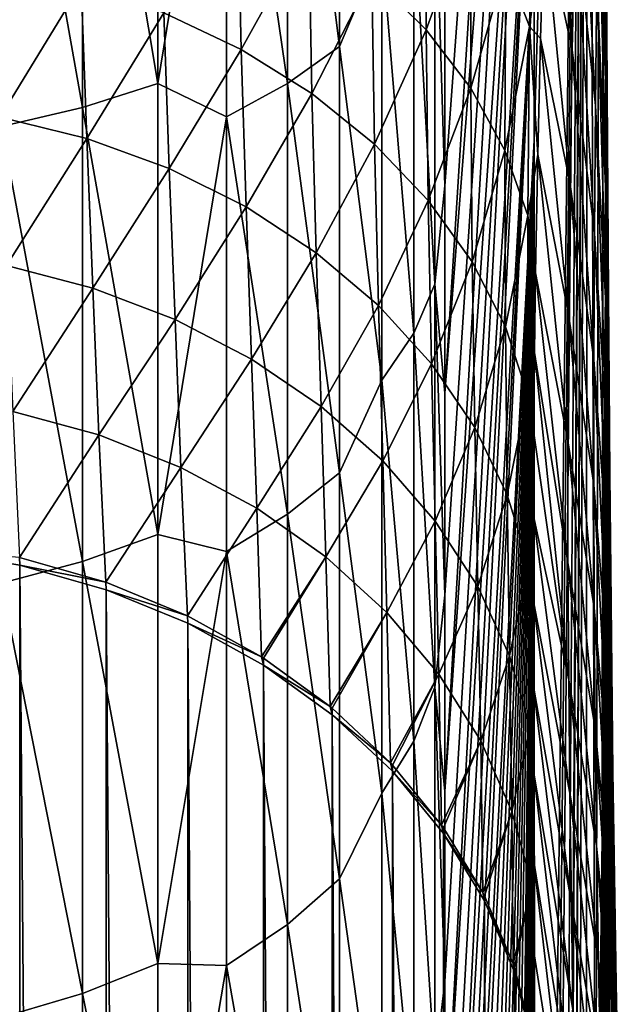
# Model space of a CAD drawing. Header units: metres. Extents: x -22 to 72, y -237 to 23.
# Tile 347 of 363: x 69.84 to 71.54, y -12.88 to -10.09. Entities that reach past the tile are written whole.
import ezdxf

# ---------------------------------------------------------------- set-up
doc = ezdxf.new("R2010")
doc.units = ezdxf.units.M
doc.layers.add('solid_509588_MEDIA_SW0001', color=7, linetype='CONTINUOUS')

msp = doc.modelspace()

# ---------------------------------------------------------------- linework, layer by layer
at = {"layer": 'solid_509588_MEDIA_SW0001'}
for points in [[(71.470947, -13.986648, 96.07), (71.449417, -5.21058, 80.851509), (71.5, 0, 84.5)], [(71.489563, -12.404846, 97.177589), (71.470947, -13.986648, 96.07), (71.5, 0, 84.5)], [(71.490837, -12.255258, 97.282333), (71.489563, -12.404846, 97.177589), (71.5, 0, 84.5)], [(71.498848, -10.822992, 98.285217), (71.490837, -12.255258, 97.282333), (71.5, 0, 84.5)], [(71.498817, -9.24112, 99.392853), (71.498848, -10.822992, 98.285217), (71.5, 0, 84.5)], [(71.299095, -18.534039, 88.869286), (71.297287, -10.430269, 77.196648), (71.449417, -5.21058, 80.851509)], [(71.297287, -9.869333, 76.454773), (71.449417, -5.21058, 80.851509), (71.297287, -10.430269, 77.196648)], [(71.314995, -18.364952, 89.520226), (71.299095, -18.534039, 88.869286), (71.449417, -5.21058, 80.851509)], [(71.330673, -18.173166, 90.164383), (71.314995, -18.364952, 89.520226), (71.449417, -5.21058, 80.851509)], [(71.360985, -17.723473, 91.427315), (71.330673, -18.173166, 90.164383), (71.449417, -5.21058, 80.851509)], [(71.38131, -17.367517, 92.316071), (71.360985, -17.723473, 91.427315), (71.449417, -5.21058, 80.851509)], [(71.384193, -17.315123, 92.448608), (71.38131, -17.367517, 92.316071), (71.449417, -5.21058, 80.851509)], [(71.400406, -17.008902, 93.229935), (71.384193, -17.315123, 92.448608), (71.449417, -5.21058, 80.851509)], [(71.402847, -16.962561, 93.355812), (71.400406, -17.008902, 93.229935), (71.449417, -5.21058, 80.851509)], [(71.417549, -16.690189, 94.176956), (71.402847, -16.962561, 93.355812), (71.449417, -5.21058, 80.851509)], [(71.443008, -15.568357, 94.962471), (71.417549, -16.690189, 94.176956), (71.449417, -5.21058, 80.851509)], [(71.470947, -13.986648, 96.07), (71.443008, -15.568357, 94.962471), (71.449417, -5.21058, 80.851509)], [(71.297287, -7.133056, 73.952538), (71.043945, -10.559343, 68.589706), (71.043945, -9.957054, 68.206001)], [(71.297287, -7.133056, 73.952538), (71.043945, -11.146864, 68.995659), (71.043945, -10.559343, 68.589706)], [(71.297287, -7.133056, 73.952538), (71.297287, -7.883942, 74.50135), (71.043945, -11.146864, 68.995659)], [(71.297287, -7.883942, 74.50135), (71.043945, -11.718795, 69.423294), (71.043945, -11.146864, 68.995659)], [(71.297287, -7.883942, 74.50135), (71.043945, -12.274336, 69.872017), (71.043945, -11.718795, 69.423294)], [(71.297287, -7.883942, 74.50135), (71.297287, -8.592765, 75.103516), (71.043945, -12.274336, 69.872017)], [(71.297287, -8.592765, 75.103516), (71.043945, -12.812711, 70.341194), (71.043945, -12.274336, 69.872017)], [(71.297287, -8.592765, 75.103516), (71.043945, -13.333165, 70.830177), (71.043945, -12.812711, 70.341194)], [(71.297287, -8.592765, 75.103516), (71.297287, -9.25574, 75.755814), (71.043945, -13.333165, 70.830177)], [(71.502609, -10.193543, 100.488777), (71.495651, -8.889763, 101.39373), (71.497261, -9.156145, 101.61026)], [(71.502609, -10.193543, 100.488777), (71.501183, -9.990195, 100.248039), (71.495651, -8.889763, 101.39373)], [(70.745163, -8.905878, 66.530602), (70.745163, -10.16511, 67.211723), (70.597763, -8.997693, 66.345345)], [(70.865181, -9.880877, 67.305321), (70.745163, -10.16511, 67.211723), (70.745163, -8.905878, 66.530602)], [(70.230705, -8.937619, 65.927071), (70.230705, -10.269513, 66.629021), (70.016975, -8.997066, 65.803535)], [(70.425346, -9.080475, 66.178314), (70.230705, -10.269513, 66.629021), (70.230705, -8.937619, 65.927071)], [(70.016975, -8.997066, 65.803535), (70.016975, -10.337818, 66.510155), (69.78759, -9.04429, 65.705399)], [(70.230705, -10.269513, 66.629021), (70.016975, -10.337818, 66.510155), (70.016975, -8.997066, 65.803535)], [(70.597763, -8.997693, 66.345345), (70.597763, -10.269907, 67.033485), (70.425346, -9.080475, 66.178314)], [(70.745163, -10.16511, 67.211723), (70.597763, -10.269907, 67.033485), (70.597763, -8.997693, 66.345345)], [(70.016975, -10.337818, 66.510155), (69.78759, -10.392079, 66.415733), (69.78759, -9.04429, 65.705399)], [(70.425346, -9.080475, 66.178314), (70.425346, -10.364393, 66.872787), (70.230705, -10.269513, 66.629021)], [(70.597763, -10.269907, 67.033485), (70.425346, -10.364393, 66.872787), (70.425346, -9.080475, 66.178314)], [(71.504234, -10.407101, 100.74498), (71.497261, -9.156145, 101.61026), (71.498695, -9.432005, 101.845314)], [(71.504234, -10.407101, 100.74498), (71.502609, -10.193543, 100.488777), (71.497261, -9.156145, 101.61026)], [(71.346588, -9.190866, 105.986984), (71.336342, -9.470366, 106.226463), (71.404999, -10.174452, 105.66256)], [(71.346588, -9.190866, 105.986984), (71.404999, -10.174452, 105.66256), (71.413254, -9.785216, 105.308395)], [(71.297287, -9.25574, 75.755814), (71.043945, -13.834972, 71.33828), (71.043945, -13.333165, 70.830177)], [(71.297287, -9.25574, 75.755814), (71.043945, -14.31743, 71.864792), (71.043945, -13.834972, 71.33828)], [(71.297287, -9.25574, 75.755814), (71.297287, -9.869333, 76.454773), (71.043945, -14.31743, 71.864792)], [(71.501335, -10.317632, 102.672523), (71.480606, -9.254954, 103.389526), (71.477654, -9.610441, 103.680367)], [(71.501335, -10.317632, 102.672523), (71.50071, -10.013058, 102.375999), (71.480606, -9.254954, 103.389526)], [(71.49894, -9.423722, 99.596199), (71.498848, -10.822992, 98.285217), (71.498817, -9.24112, 99.392853)], [(71.470871, -10.331795, 104.328545), (71.422615, -9.389438, 104.971481), (71.413254, -9.785216, 105.308395)], [(71.470871, -10.331795, 104.328545), (71.474251, -9.970107, 103.994087), (71.422615, -9.389438, 104.971481)], [(71.505966, -10.631904, 101.01812), (71.498695, -9.432005, 101.845314), (71.499847, -9.717673, 102.100304)], [(71.505966, -10.631904, 101.01812), (71.504234, -10.407101, 100.74498), (71.498695, -9.432005, 101.845314)], [(71.49897, -10.949614, 98.527756), (71.498848, -10.822992, 98.285217), (71.49894, -9.423722, 99.596199)], [(71.49897, -10.949614, 98.527756), (71.49894, -9.423722, 99.596199), (71.499313, -9.607535, 99.804428)], [(71.336342, -9.470366, 106.226463), (71.324928, -9.808641, 106.53463), (71.404999, -10.174452, 105.66256)], [(71.284073, -10.108637, 107.091522), (71.294807, -9.545907, 106.593666), (71.217033, -9.934608, 107.268784)], [(71.284073, -10.108637, 107.091522), (71.324928, -9.808641, 106.53463), (71.294807, -9.545907, 106.593666)], [(70.991272, -10.117829, 108.100105), (70.990593, -9.610638, 107.596619), (70.837349, -9.965274, 108.2388)], [(71.118668, -9.767687, 107.438087), (70.990593, -9.610638, 107.596619), (70.991272, -10.117829, 108.100105)], [(71.501869, -10.630427, 102.989372), (71.477654, -9.610441, 103.680367), (71.474251, -9.970107, 103.994087)], [(71.501869, -10.630427, 102.989372), (71.501335, -10.317632, 102.672523), (71.477654, -9.610441, 103.680367)], [(71.499336, -11.076826, 98.775627), (71.49897, -10.949614, 98.527756), (71.499313, -9.607535, 99.804428)], [(71.499336, -11.076826, 98.775627), (71.499313, -9.607535, 99.804428), (71.500061, -9.79553, 100.020752)], [(70.955872, -9.762708, 67.510963), (71.015793, -9.639766, 67.724907), (71.015793, -10.838552, 68.473312)], [(71.015793, -9.639766, 67.724907), (71.043945, -9.957054, 68.206001), (71.043945, -10.559343, 68.589706)], [(71.015793, -10.838552, 68.473312), (71.015793, -9.639766, 67.724907), (71.043945, -10.559343, 68.589706)], [(70.467216, -10.17371, 108.986908), (70.456879, -9.70944, 108.4701), (70.2481, -10.069775, 109.072861)], [(70.658226, -9.828389, 108.362808), (70.456879, -9.70944, 108.4701), (70.467216, -10.17371, 108.986908)], [(71.507767, -10.868503, 101.309067), (71.499847, -9.717673, 102.100304), (71.50071, -10.013058, 102.375999)], [(71.507767, -10.868503, 101.309067), (71.505966, -10.631904, 101.01812), (71.499847, -9.717673, 102.100304)], [(70.955872, -9.762708, 67.510963), (70.955872, -10.976784, 68.268913), (70.865181, -9.880877, 67.305321)], [(70.955872, -9.762708, 67.510963), (71.015793, -10.838552, 68.473312), (70.955872, -10.976784, 68.268913)], [(71.117462, -10.283531, 107.949043), (71.118668, -9.767687, 107.438087), (70.991272, -10.117829, 108.100105)], [(71.217033, -9.934608, 107.268784), (71.118668, -9.767687, 107.438087), (71.117462, -10.283531, 107.949043)], [(71.468002, -10.693214, 104.681145), (71.413254, -9.785216, 105.308395), (71.404999, -10.174452, 105.66256)], [(71.468002, -10.693214, 104.681145), (71.470871, -10.331795, 104.328545), (71.413254, -9.785216, 105.308395)], [(71.284073, -10.108637, 107.091522), (71.315071, -10.142861, 106.861137), (71.324928, -9.808641, 106.53463)], [(71.324928, -9.808641, 106.53463), (71.315071, -10.142861, 106.861137), (71.398514, -10.554683, 106.030899)], [(71.324928, -9.808641, 106.53463), (71.398514, -10.554683, 106.030899), (71.404999, -10.174452, 105.66256)], [(71.500084, -11.208134, 99.031647), (71.499336, -11.076826, 98.775627), (71.500061, -9.79553, 100.020752)], [(71.500084, -11.208134, 99.031647), (71.500061, -9.79553, 100.020752), (71.501183, -9.990195, 100.248039)], [(70.667206, -10.298387, 108.883652), (70.658226, -9.828389, 108.362808), (70.467216, -10.17371, 108.986908)], [(70.837349, -9.965274, 108.2388), (70.658226, -9.828389, 108.362808), (70.667206, -10.298387, 108.883652)], [(71.297287, -9.869333, 76.454773), (71.297287, -10.430269, 77.196648), (71.043945, -15.221625, 72.97007)], [(71.297287, -9.869333, 76.454773), (71.043945, -14.779863, 72.408974), (71.043945, -14.31743, 71.864792)], [(71.297287, -9.869333, 76.454773), (71.043945, -15.221625, 72.97007), (71.043945, -14.779863, 72.408974)], [(70.865181, -9.880877, 67.305321), (70.865181, -11.109649, 68.072449), (70.745163, -10.16511, 67.211723)], [(70.955872, -10.976784, 68.268913), (70.865181, -11.109649, 68.072449), (70.865181, -9.880877, 67.305321)], [(70.013489, -9.9883, 109.140083), (69.76725, -9.930636, 109.187469), (69.783821, -10.364876, 109.726692)], [(71.213814, -10.459636, 107.788094), (71.217033, -9.934608, 107.268784), (71.117462, -10.283531, 107.949043)], [(71.284073, -10.108637, 107.091522), (71.217033, -9.934608, 107.268784), (71.213814, -10.459636, 107.788094)], [(70.844749, -10.441741, 108.764786), (70.837349, -9.965274, 108.2388), (70.667206, -10.298387, 108.883652)], [(70.991272, -10.117829, 108.100105), (70.837349, -9.965274, 108.2388), (70.844749, -10.441741, 108.764786)], [(71.502525, -10.950077, 103.325455), (71.474251, -9.970107, 103.994087), (71.470871, -10.331795, 104.328545)], [(71.502525, -10.950077, 103.325455), (71.501869, -10.630427, 102.989372), (71.474251, -9.970107, 103.994087)], [(70.029411, -10.425601, 109.67981), (70.013489, -9.9883, 109.140083), (69.783821, -10.364876, 109.726692)], [(70.2481, -10.069775, 109.072861), (70.013489, -9.9883, 109.140083), (70.029411, -10.425601, 109.67981)], [(71.501213, -11.346561, 99.298325), (71.500084, -11.208134, 99.031647), (71.501183, -9.990195, 100.248039)], [(71.501213, -11.346561, 99.298325), (71.501183, -9.990195, 100.248039), (71.502609, -10.193543, 100.488777)], [(71.509651, -11.116985, 101.618088), (71.50071, -10.013058, 102.375999), (71.501335, -10.317632, 102.672523)], [(71.509651, -11.116985, 101.618088), (71.507767, -10.868503, 101.309067), (71.50071, -10.013058, 102.375999)], [(70.26313, -10.510893, 109.614197), (70.2481, -10.069775, 109.072861), (70.029411, -10.425601, 109.67981)], [(70.467216, -10.17371, 108.986908), (70.2481, -10.069775, 109.072861), (70.26313, -10.510893, 109.614197)], [(70.996918, -10.601401, 108.632301), (70.991272, -10.117829, 108.100105), (70.844749, -10.441741, 108.764786)], [(71.117462, -10.283531, 107.949043), (70.991272, -10.117829, 108.100105), (70.996918, -10.601401, 108.632301)], [(71.278748, -10.643229, 107.619926), (71.284073, -10.108637, 107.091522), (71.213814, -10.459636, 107.788094)], [(71.278748, -10.643229, 107.619926), (71.307106, -10.471153, 107.204552), (71.284073, -10.108637, 107.091522)], [(71.284073, -10.108637, 107.091522), (71.307106, -10.471153, 107.204552), (71.315071, -10.142861, 106.861137)], [(71.315071, -10.142861, 106.861137), (71.307106, -10.471153, 107.204552), (71.394249, -10.924006, 106.410645)], [(71.315071, -10.142861, 106.861137), (71.394249, -10.924006, 106.410645), (71.398514, -10.554683, 106.030899)], [(70.481094, -10.619343, 109.530945), (70.467216, -10.17371, 108.986908), (70.26313, -10.510893, 109.614197)], [(70.667206, -10.298387, 108.883652), (70.467216, -10.17371, 108.986908), (70.481094, -10.619343, 109.530945)], [(70.745163, -10.16511, 67.211723), (70.745163, -11.372542, 67.980942), (70.597763, -10.269907, 67.033485)], [(70.865181, -11.109649, 68.072449), (70.745163, -11.372542, 67.980942), (70.745163, -10.16511, 67.211723)], [(71.466125, -11.052155, 105.049126), (71.404999, -10.174452, 105.66256), (71.398514, -10.554683, 106.030899)], [(71.466125, -11.052155, 105.049126), (71.468002, -10.693214, 104.681145), (71.404999, -10.174452, 105.66256)], [(71.502632, -11.494643, 99.577766), (71.501213, -11.346561, 99.298325), (71.502609, -10.193543, 100.488777)], [(71.502632, -11.494643, 99.577766), (71.502609, -10.193543, 100.488777), (71.504234, -10.407101, 100.74498)], [(70.230705, -10.269513, 66.629021), (70.230705, -11.546615, 67.426323), (70.016975, -10.337818, 66.510155)], [(70.425346, -10.364393, 66.872787), (70.230705, -11.546615, 67.426323), (70.230705, -10.269513, 66.629021)], [(70.597763, -10.269907, 67.033485), (70.597763, -11.489787, 67.810638), (70.425346, -10.364393, 66.872787)], [(70.745163, -11.372542, 67.980942), (70.597763, -11.489787, 67.810638), (70.597763, -10.269907, 67.033485)], [(71.121193, -10.774724, 108.488365), (71.117462, -10.283531, 107.949043), (70.996918, -10.601401, 108.632301)], [(71.213814, -10.459636, 107.788094), (71.117462, -10.283531, 107.949043), (71.121193, -10.774724, 108.488365)], [(70.679695, -10.749154, 109.431419), (70.667206, -10.298387, 108.883652), (70.481094, -10.619343, 109.530945)], [(70.844749, -10.441741, 108.764786), (70.667206, -10.298387, 108.883652), (70.679695, -10.749154, 109.431419)], [(70.016975, -10.337818, 66.510155), (70.016975, -11.623414, 67.312759), (69.78759, -10.392079, 66.415733)], [(70.230705, -11.546615, 67.426323), (70.016975, -11.623414, 67.312759), (70.016975, -10.337818, 66.510155)], [(71.503555, -11.274936, 103.679184), (71.470871, -10.331795, 104.328545), (71.468002, -10.693214, 104.681145)], [(71.503555, -11.274936, 103.679184), (71.502525, -10.950077, 103.325455), (71.470871, -10.331795, 104.328545)], [(71.511696, -11.377028, 101.944939), (71.501335, -10.317632, 102.672523), (71.501869, -10.630427, 102.989372)], [(71.511696, -11.377028, 101.944939), (71.509651, -11.116985, 101.618088), (71.501335, -10.317632, 102.672523)], [(70.029411, -10.425601, 109.67981), (69.783821, -10.364876, 109.726692), (69.801941, -10.785383, 110.290703)], [(70.425346, -10.364393, 66.872787), (70.425346, -11.595496, 67.657089), (70.230705, -11.546615, 67.426323)], [(70.597763, -11.489787, 67.810638), (70.425346, -11.595496, 67.657089), (70.425346, -10.364393, 66.872787)], [(70.016975, -11.623414, 67.312759), (69.78759, -11.684423, 67.222549), (69.78759, -10.392079, 66.415733)], [(70.046875, -10.849157, 110.244453), (70.029411, -10.425601, 109.67981), (69.801941, -10.785383, 110.290703)], [(70.26313, -10.510893, 109.614197), (70.029411, -10.425601, 109.67981), (70.046875, -10.849157, 110.244453)], [(71.504257, -11.654394, 99.871658), (71.502632, -11.494643, 99.577766), (71.504234, -10.407101, 100.74498)], [(71.504257, -11.654394, 99.871658), (71.504234, -10.407101, 100.74498), (71.505966, -10.631904, 101.01812)], [(70.855659, -10.898179, 109.317268), (70.844749, -10.441741, 108.764786), (70.679695, -10.749154, 109.431419)], [(70.996918, -10.601401, 108.632301), (70.844749, -10.441741, 108.764786), (70.855659, -10.898179, 109.317268)], [(71.046165, -16.362558, 74.657402), (71.043945, -15.642099, 73.547287), (71.297287, -10.430269, 77.196648)], [(71.043945, -15.221625, 72.97007), (71.297287, -10.430269, 77.196648), (71.043945, -15.642099, 73.547287)], [(71.052795, -17.006731, 75.820709), (71.046165, -16.362558, 74.657402), (71.297287, -10.430269, 77.196648)], [(71.063751, -17.569479, 77.03054), (71.052795, -17.006731, 75.820709), (71.297287, -10.430269, 77.196648)], [(71.078857, -18.046291, 78.279831), (71.063751, -17.569479, 77.03054), (71.297287, -10.430269, 77.196648)], [(71.097801, -18.434099, 79.561203), (71.078857, -18.046291, 78.279831), (71.297287, -10.430269, 77.196648)], [(71.120209, -18.73053, 80.867493), (71.097801, -18.434099, 79.561203), (71.297287, -10.430269, 77.196648)], [(71.145638, -18.93401, 82.192284), (71.120209, -18.73053, 80.867493), (71.297287, -10.430269, 77.196648)], [(71.173584, -19.043623, 83.529327), (71.145638, -18.93401, 82.192284), (71.297287, -10.430269, 77.196648)], [(71.203506, -19.058477, 84.872307), (71.173584, -19.043623, 83.529327), (71.297287, -10.430269, 77.196648)], [(71.219032, -19.030231, 85.5439), (71.203506, -19.058477, 84.872307), (71.297287, -10.430269, 77.196648)], [(71.234833, -18.978193, 86.21492), (71.219032, -19.030231, 85.5439), (71.297287, -10.430269, 77.196648)], [(71.250816, -18.902473, 86.88369), (71.234833, -18.978193, 86.21492), (71.297287, -10.430269, 77.196648)], [(71.266922, -18.803085, 87.550018), (71.250816, -18.902473, 86.88369), (71.297287, -10.430269, 77.196648)], [(71.283035, -18.680244, 88.211967), (71.266922, -18.803085, 87.550018), (71.297287, -10.430269, 77.196648)], [(71.299095, -18.534039, 88.869286), (71.283035, -18.680244, 88.211967), (71.297287, -10.430269, 77.196648)], [(71.215523, -10.958841, 108.335381), (71.213814, -10.459636, 107.788094), (71.121193, -10.774724, 108.488365)], [(71.278748, -10.643229, 107.619926), (71.213814, -10.459636, 107.788094), (71.215523, -10.958841, 108.335381)], [(71.278748, -10.643229, 107.619926), (71.300957, -10.806444, 107.579872), (71.307106, -10.471153, 107.204552)], [(71.307106, -10.471153, 107.204552), (71.300957, -10.806444, 107.579872), (71.392334, -11.281261, 106.799355)], [(71.307106, -10.471153, 107.204552), (71.392334, -11.281261, 106.799355), (71.394249, -10.924006, 106.410645)], [(70.279678, -10.938021, 110.180351), (70.26313, -10.510893, 109.614197), (70.046875, -10.849157, 110.244453)], [(70.481094, -10.619343, 109.530945), (70.26313, -10.510893, 109.614197), (70.279678, -10.938021, 110.180351)], [(71.015793, -10.838552, 68.473312), (71.043945, -10.559343, 68.589706), (71.043945, -11.146864, 68.995659)], [(71.465614, -11.406618, 105.429695), (71.398514, -10.554683, 106.030899), (71.394249, -10.924006, 106.410645)], [(71.465614, -11.406618, 105.429695), (71.466125, -11.052155, 105.049126), (71.398514, -10.554683, 106.030899)], [(70.496483, -11.050501, 110.099457), (70.481094, -10.619343, 109.530945), (70.279678, -10.938021, 110.180351)], [(70.679695, -10.749154, 109.431419), (70.481094, -10.619343, 109.530945), (70.496483, -11.050501, 110.099457)], [(71.006073, -11.063951, 109.190392), (70.996918, -10.601401, 108.632301), (70.855659, -10.898179, 109.317268)], [(71.121193, -10.774724, 108.488365), (70.996918, -10.601401, 108.632301), (71.006073, -11.063951, 109.190392)], [(71.278328, -11.150705, 108.175865), (71.278748, -10.643229, 107.619926), (71.215523, -10.958841, 108.335381)], [(71.278328, -11.150705, 108.175865), (71.300957, -10.806444, 107.579872), (71.278748, -10.643229, 107.619926)], [(71.514023, -11.647958, 102.288971), (71.501869, -10.630427, 102.989372), (71.502525, -10.950077, 103.325455)], [(71.514023, -11.647958, 102.288971), (71.511696, -11.377028, 101.944939), (71.501869, -10.630427, 102.989372)], [(71.505989, -11.827299, 100.181145), (71.504257, -11.654394, 99.871658), (71.505966, -10.631904, 101.01812)], [(71.505989, -11.827299, 100.181145), (71.505966, -10.631904, 101.01812), (71.507767, -10.868503, 101.309067)], [(71.505226, -11.603218, 104.048546), (71.468002, -10.693214, 104.681145), (71.466125, -11.052155, 105.049126)], [(71.505226, -11.603218, 104.048546), (71.503555, -11.274936, 103.679184), (71.468002, -10.693214, 104.681145)], [(70.69371, -11.184738, 110.003105), (70.679695, -10.749154, 109.431419), (70.496483, -11.050501, 110.099457)], [(70.855659, -10.898179, 109.317268), (70.679695, -10.749154, 109.431419), (70.69371, -11.184738, 110.003105)], [(70.046875, -10.849157, 110.244453), (69.801941, -10.785383, 110.290703), (69.819572, -11.198214, 110.876709)], [(71.128433, -11.243727, 109.052879), (71.121193, -10.774724, 108.488365), (71.006073, -11.063951, 109.190392)], [(71.215523, -10.958841, 108.335381), (71.121193, -10.774724, 108.488365), (71.128433, -11.243727, 109.052879)], [(71.278328, -11.150705, 108.175865), (71.297997, -11.031868, 107.846725), (71.300957, -10.806444, 107.579872)], [(71.300957, -10.806444, 107.579872), (71.297997, -11.031868, 107.846725), (71.392639, -11.626047, 107.194916)], [(71.300957, -10.806444, 107.579872), (71.392639, -11.626047, 107.194916), (71.392334, -11.281261, 106.799355)], [(70.955872, -10.976784, 68.268913), (71.015793, -10.838552, 68.473312), (71.015793, -11.979511, 69.307236)], [(71.015793, -10.838552, 68.473312), (71.043945, -11.146864, 68.995659), (71.043945, -11.718795, 69.423294)], [(71.015793, -11.979511, 69.307236), (71.015793, -10.838552, 68.473312), (71.043945, -11.718795, 69.423294)], [(71.49897, -10.949614, 98.527756), (71.490837, -12.255258, 97.282333), (71.498848, -10.822992, 98.285217)], [(70.063843, -11.264893, 110.831039), (70.046875, -10.849157, 110.244453), (69.819572, -11.198214, 110.876709)], [(70.279678, -10.938021, 110.180351), (70.046875, -10.849157, 110.244453), (70.063843, -11.264893, 110.831039)], [(71.50779, -12.014293, 100.506828), (71.505989, -11.827299, 100.181145), (71.507767, -10.868503, 101.309067)], [(71.50779, -12.014293, 100.506828), (71.507767, -10.868503, 101.309067), (71.509651, -11.116985, 101.618088)], [(70.868088, -11.33851, 109.892891), (70.855659, -10.898179, 109.317268), (70.69371, -11.184738, 110.003105)], [(71.006073, -11.063951, 109.190392), (70.855659, -10.898179, 109.317268), (70.868088, -11.33851, 109.892891)], [(71.46669, -11.754935, 105.820244), (71.394249, -10.924006, 106.410645), (71.392334, -11.281261, 106.799355)], [(71.46669, -11.754935, 105.820244), (71.465614, -11.406618, 105.429695), (71.394249, -10.924006, 106.410645)], [(70.295715, -11.356936, 110.768082), (70.279678, -10.938021, 110.180351), (70.063843, -11.264893, 110.831039)], [(70.496483, -11.050501, 110.099457), (70.279678, -10.938021, 110.180351), (70.295715, -11.356936, 110.768082)], [(71.49897, -10.949614, 98.527756), (71.489563, -12.404846, 97.177589), (71.490837, -12.255258, 97.282333)], [(71.490318, -12.475401, 97.459084), (71.489563, -12.404846, 97.177589), (71.49897, -10.949614, 98.527756)], [(71.490318, -12.475401, 97.459084), (71.49897, -10.949614, 98.527756), (71.499336, -11.076826, 98.775627)], [(71.516769, -11.928797, 102.649139), (71.502525, -10.950077, 103.325455), (71.503555, -11.274936, 103.679184)], [(71.516769, -11.928797, 102.649139), (71.514023, -11.647958, 102.288971), (71.502525, -10.950077, 103.325455)], [(70.955872, -10.976784, 68.268913), (70.955872, -12.132295, 69.113472), (70.865181, -11.109649, 68.072449)], [(70.955872, -10.976784, 68.268913), (71.015793, -11.979511, 69.307236), (70.955872, -12.132295, 69.113472)], [(71.220726, -11.43453, 108.907013), (71.215523, -10.958841, 108.335381), (71.128433, -11.243727, 109.052879)], [(71.278328, -11.150705, 108.175865), (71.215523, -10.958841, 108.335381), (71.220726, -11.43453, 108.907013)], [(71.278328, -11.150705, 108.175865), (71.295929, -11.260338, 108.129021), (71.297997, -11.031868, 107.846725)], [(71.297997, -11.031868, 107.846725), (71.295929, -11.260338, 108.129021), (71.394783, -11.958618, 107.595474)], [(71.297997, -11.031868, 107.846725), (71.394783, -11.958618, 107.595474), (71.392639, -11.626047, 107.194916)], [(70.511353, -11.472819, 110.688881), (70.496483, -11.050501, 110.099457), (70.295715, -11.356936, 110.768082)], [(70.69371, -11.184738, 110.003105), (70.496483, -11.050501, 110.099457), (70.511353, -11.472819, 110.688881)], [(71.016739, -11.509271, 109.770638), (71.006073, -11.063951, 109.190392), (70.868088, -11.33851, 109.892891)], [(71.128433, -11.243727, 109.052879), (71.006073, -11.063951, 109.190392), (71.016739, -11.509271, 109.770638)], [(71.507759, -11.933118, 104.431221), (71.466125, -11.052155, 105.049126), (71.465614, -11.406618, 105.429695)], [(71.507759, -11.933118, 104.431221), (71.505226, -11.603218, 104.048546), (71.466125, -11.052155, 105.049126)], [(71.491295, -12.54569, 97.745811), (71.490318, -12.475401, 97.459084), (71.499336, -11.076826, 98.775627)], [(71.491295, -12.54569, 97.745811), (71.499336, -11.076826, 98.775627), (71.500084, -11.208134, 99.031647)], [(70.865181, -11.109649, 68.072449), (70.865181, -12.279145, 68.927231), (70.745163, -11.372542, 67.980942)], [(70.955872, -12.132295, 69.113472), (70.865181, -12.279145, 68.927231), (70.865181, -11.109649, 68.072449)], [(71.509682, -12.215796, 100.848747), (71.50779, -12.014293, 100.506828), (71.509651, -11.116985, 101.618088)], [(71.509682, -12.215796, 100.848747), (71.509651, -11.116985, 101.618088), (71.511696, -11.377028, 101.944939)], [(71.281425, -11.633204, 108.755203), (71.278328, -11.150705, 108.175865), (71.220726, -11.43453, 108.907013)], [(71.281425, -11.633204, 108.755203), (71.295929, -11.260338, 108.129021), (71.278328, -11.150705, 108.175865)], [(70.063843, -11.264893, 110.831039), (69.819572, -11.198214, 110.876709), (69.839035, -11.611748, 111.480644)], [(70.707191, -11.610625, 110.594757), (70.69371, -11.184738, 110.003105), (70.511353, -11.472819, 110.688881)], [(70.868088, -11.33851, 109.892891), (70.69371, -11.184738, 110.003105), (70.707191, -11.610625, 110.594757)], [(71.492561, -12.619698, 98.040253), (71.491295, -12.54569, 97.745811), (71.500084, -11.208134, 99.031647)], [(71.492561, -12.619698, 98.040253), (71.500084, -11.208134, 99.031647), (71.501213, -11.346561, 99.298325)], [(71.137192, -11.694195, 109.638374), (71.128433, -11.243727, 109.052879), (71.016739, -11.509271, 109.770638)], [(71.220726, -11.43453, 108.907013), (71.128433, -11.243727, 109.052879), (71.137192, -11.694195, 109.638374)], [(71.281425, -11.633204, 108.755203), (71.294724, -11.493823, 108.429558), (71.295929, -11.260338, 108.129021)], [(71.295929, -11.260338, 108.129021), (71.294724, -11.493823, 108.429558), (71.394783, -11.958618, 107.595474)], [(69.839035, -11.611748, 111.480644), (70.083488, -11.681778, 111.434608), (70.063843, -11.264893, 110.831039)], [(70.295715, -11.356936, 110.768082), (70.063843, -11.264893, 110.831039), (70.083488, -11.681778, 111.434608)], [(71.469391, -12.09586, 106.218399), (71.392334, -11.281261, 106.799355), (71.392639, -11.626047, 107.194916)], [(71.469391, -12.09586, 106.218399), (71.46669, -11.754935, 105.820244), (71.392334, -11.281261, 106.799355)], [(71.520081, -12.218315, 103.024071), (71.503555, -11.274936, 103.679184), (71.505226, -11.603218, 104.048546)], [(71.520081, -12.218315, 103.024071), (71.516769, -11.928797, 102.649139), (71.503555, -11.274936, 103.679184)], [(70.879982, -11.768073, 110.487259), (70.868088, -11.33851, 109.892891), (70.707191, -11.610625, 110.594757)], [(71.016739, -11.509271, 109.770638), (70.868088, -11.33851, 109.892891), (70.879982, -11.768073, 110.487259)], [(71.49408, -12.70101, 98.344643), (71.492561, -12.619698, 98.040253), (71.501213, -11.346561, 99.298325)], [(71.49408, -12.70101, 98.344643), (71.501213, -11.346561, 99.298325), (71.502632, -11.494643, 99.577766)], [(70.083488, -11.681778, 111.434608), (70.315094, -11.777394, 111.371399), (70.295715, -11.356936, 110.768082)], [(70.511353, -11.472819, 110.688881), (70.295715, -11.356936, 110.768082), (70.315094, -11.777394, 111.371399)], [(70.745163, -11.372542, 67.980942), (70.745163, -12.522022, 68.834335), (70.597763, -11.489787, 67.810638)], [(70.865181, -12.279145, 68.927231), (70.745163, -12.522022, 68.834335), (70.745163, -11.372542, 67.980942)], [(71.511734, -12.431786, 101.206444), (71.509682, -12.215796, 100.848747), (71.511696, -11.377028, 101.944939)], [(71.511734, -12.431786, 101.206444), (71.511696, -11.377028, 101.944939), (71.514023, -11.647958, 102.288971)], [(71.511337, -12.2629, 104.82473), (71.465614, -11.406618, 105.429695), (71.46669, -11.754935, 105.820244)], [(71.511337, -12.2629, 104.82473), (71.507759, -11.933118, 104.431221), (71.465614, -11.406618, 105.429695)], [(71.22747, -11.890222, 109.498283), (71.220726, -11.43453, 108.907013), (71.137192, -11.694195, 109.638374)], [(71.281425, -11.633204, 108.755203), (71.220726, -11.43453, 108.907013), (71.22747, -11.890222, 109.498283)], [(70.315094, -11.777394, 111.371399), (70.524162, -11.8933, 111.294518), (70.511353, -11.472819, 110.688881)], [(70.707191, -11.610625, 110.594757), (70.511353, -11.472819, 110.688881), (70.524162, -11.8933, 111.294518)], [(70.597763, -11.489787, 67.810638), (70.597763, -12.651118, 68.672829), (70.425346, -11.595496, 67.657089)], [(70.745163, -12.522022, 68.834335), (70.597763, -12.651118, 68.672829), (70.597763, -11.489787, 67.810638)], [(71.026863, -11.942557, 110.368179), (71.016739, -11.509271, 109.770638), (70.879982, -11.768073, 110.487259)], [(71.137192, -11.694195, 109.638374), (71.016739, -11.509271, 109.770638), (71.026863, -11.942557, 110.368179)], [(71.281425, -11.633204, 108.755203), (71.294243, -11.730796, 108.74704), (71.294724, -11.493823, 108.429558)], [(71.294724, -11.493823, 108.429558), (71.294243, -11.730796, 108.74704), (71.398254, -12.279772, 107.999374)], [(71.294724, -11.493823, 108.429558), (71.398254, -12.279772, 107.999374), (71.394783, -11.958618, 107.595474)], [(71.495728, -12.792762, 98.660904), (71.49408, -12.70101, 98.344643), (71.502632, -11.494643, 99.577766)], [(71.495728, -12.792762, 98.660904), (71.502632, -11.494643, 99.577766), (71.504257, -11.654394, 99.871658)], [(70.230705, -11.546615, 67.426323), (70.230705, -12.76211, 68.31472), (70.016975, -11.623414, 67.312759)], [(70.425346, -11.595496, 67.657089), (70.230705, -12.76211, 68.31472), (70.230705, -11.546615, 67.426323)], [(69.839729, -42.150993, 155.096252), (69.586754, -11.591057, 111.542191), (69.586754, -26.8522, 133.337357)], [(69.839745, -11.633901, 111.513321), (69.586754, -11.591057, 111.542191), (69.839729, -42.150993, 155.096252)], [(69.839745, -11.633901, 111.513321), (69.839035, -11.611748, 111.480644), (69.586754, -11.591057, 111.542191)], [(70.425346, -11.595496, 67.657089), (70.425346, -12.767511, 68.527214), (70.230705, -12.76211, 68.31472)], [(70.597763, -12.651118, 68.672829), (70.425346, -12.767511, 68.527214), (70.425346, -11.595496, 67.657089)], [(70.016975, -11.623414, 67.312759), (70.016975, -12.846994, 68.207069), (69.78759, -11.684423, 67.222549)], [(69.839745, -11.633901, 111.513321), (70.083488, -11.681778, 111.434608), (69.839035, -11.611748, 111.480644)], [(70.230705, -12.76211, 68.31472), (70.016975, -12.846994, 68.207069), (70.016975, -11.623414, 67.312759)], [(70.529984, -11.897002, 111.292061), (70.707191, -11.610625, 110.594757), (70.524162, -11.8933, 111.294518)], [(70.529984, -11.897002, 111.292061), (70.718575, -12.033652, 111.201218), (70.707191, -11.610625, 110.594757)], [(70.879982, -11.768073, 110.487259), (70.707191, -11.610625, 110.594757), (70.718575, -12.033652, 111.201218)], [(71.473541, -12.42861, 106.622101), (71.392639, -11.626047, 107.194916), (71.394783, -11.958618, 107.595474)], [(71.473541, -12.42861, 106.622101), (71.469391, -12.09586, 106.218399), (71.392639, -11.626047, 107.194916)], [(71.524078, -12.515065, 103.412025), (71.505226, -11.603218, 104.048546), (71.507759, -11.933118, 104.431221)], [(71.524078, -12.515065, 103.412025), (71.520081, -12.218315, 103.024071), (71.505226, -11.603218, 104.048546)], [(69.839745, -11.633901, 111.513321), (69.839729, -42.150993, 155.096252), (70.083961, -42.216743, 155.044022)], [(70.084045, -11.703289, 111.466232), (69.839745, -11.633901, 111.513321), (70.083961, -42.216743, 155.044022)], [(70.084045, -11.703289, 111.466232), (70.083488, -11.681778, 111.434608), (69.839745, -11.633901, 111.513321)], [(71.286057, -12.094108, 109.352684), (71.281425, -11.633204, 108.755203), (71.22747, -11.890222, 109.498283)], [(71.286057, -12.094108, 109.352684), (71.294243, -11.730796, 108.74704), (71.281425, -11.633204, 108.755203)], [(71.514069, -12.66187, 101.579063), (71.511734, -12.431786, 101.206444), (71.514023, -11.647958, 102.288971)], [(71.514069, -12.66187, 101.579063), (71.514023, -11.647958, 102.288971), (71.516769, -11.928797, 102.649139)], [(70.084045, -11.703289, 111.466232), (70.315094, -11.777394, 111.371399), (70.083488, -11.681778, 111.434608)], [(71.497337, -12.897596, 98.990578), (71.495728, -12.792762, 98.660904), (71.504257, -11.654394, 99.871658)], [(71.497337, -12.897596, 98.990578), (71.504257, -11.654394, 99.871658), (71.505989, -11.827299, 100.181145)], [(70.016975, -12.846994, 68.207069), (69.78759, -12.914426, 68.121552), (69.78759, -11.684423, 67.222549)], [(70.084045, -11.703289, 111.466232), (70.083961, -42.216743, 155.044022), (70.315147, -42.309395, 154.976776)], [(70.315514, -11.798079, 111.401733), (70.084045, -11.703289, 111.466232), (70.315147, -42.309395, 154.976776)], [(70.315514, -11.798079, 111.401733), (70.315094, -11.777394, 111.371399), (70.084045, -11.703289, 111.466232)], [(71.145416, -12.131189, 110.239471), (71.137192, -11.694195, 109.638374), (71.026863, -11.942557, 110.368179)], [(71.22747, -11.890222, 109.498283), (71.137192, -11.694195, 109.638374), (71.145416, -12.131189, 110.239471)], [(71.015793, -11.979511, 69.307236), (71.043945, -11.718795, 69.423294), (71.043945, -12.274336, 69.872017)], [(71.286057, -12.094108, 109.352684), (71.294334, -11.971397, 109.08075), (71.294243, -11.730796, 108.74704)], [(71.294243, -11.730796, 108.74704), (71.402443, -12.5907, 108.405151), (71.398254, -12.279772, 107.999374)], [(71.294243, -11.730796, 108.74704), (71.294334, -11.971397, 109.08075), (71.402443, -12.5907, 108.405151)], [(71.516014, -12.590968, 105.226631), (71.46669, -11.754935, 105.820244), (71.469391, -12.09586, 106.218399)], [(71.516014, -12.590968, 105.226631), (71.511337, -12.2629, 104.82473), (71.46669, -11.754935, 105.820244)], [(70.315514, -11.798079, 111.401733), (70.524162, -11.8933, 111.294518), (70.315094, -11.777394, 111.371399)], [(70.724579, -12.038605, 111.197922), (70.879982, -11.768073, 110.487259), (70.718575, -12.033652, 111.201218)], [(70.724579, -12.038605, 111.197922), (70.889748, -12.193546, 111.094742), (70.879982, -11.768073, 110.487259)], [(71.026863, -11.942557, 110.368179), (70.879982, -11.768073, 110.487259), (70.889748, -12.193546, 111.094742)], [(70.315514, -11.798079, 111.401733), (70.315147, -42.309395, 154.976776), (70.529816, -42.427536, 154.895538)], [(70.530289, -11.916688, 111.3209), (70.315514, -11.798079, 111.401733), (70.529816, -42.427536, 154.895538)], [(70.530289, -11.916688, 111.3209), (70.524162, -11.8933, 111.294518), (70.315514, -11.798079, 111.401733)], [(71.498772, -13.017617, 99.33477), (71.497337, -12.897596, 98.990578), (71.505989, -11.827299, 100.181145)], [(71.498772, -13.017617, 99.33477), (71.505989, -11.827299, 100.181145), (71.50779, -12.014293, 100.506828)], [(70.530289, -11.916688, 111.3209), (70.529984, -11.897002, 111.292061), (70.524162, -11.8933, 111.294518)], [(70.530289, -11.916688, 111.3209), (70.718575, -12.033652, 111.201218), (70.529984, -11.897002, 111.292061)], [(71.233665, -12.330848, 110.103271), (71.22747, -11.890222, 109.498283), (71.145416, -12.131189, 110.239471)], [(71.286057, -12.094108, 109.352684), (71.22747, -11.890222, 109.498283), (71.233665, -12.330848, 110.103271)], [(70.530289, -11.916688, 111.3209), (70.529816, -42.427536, 154.895538), (70.724182, -42.569111, 154.801727)], [(70.724777, -12.057138, 111.225075), (70.718575, -12.033652, 111.201218), (70.530289, -11.916688, 111.3209)], [(70.724777, -12.057138, 111.225075), (70.530289, -11.916688, 111.3209), (70.724182, -42.569111, 154.801727)], [(71.516823, -12.905341, 101.965385), (71.514069, -12.66187, 101.579063), (71.516769, -11.928797, 102.649139)], [(71.516823, -12.905341, 101.965385), (71.516769, -11.928797, 102.649139), (71.520081, -12.218315, 103.024071)], [(70.895622, -12.199837, 111.090553), (71.026863, -11.942557, 110.368179), (70.889748, -12.193546, 111.094742)], [(70.895622, -12.199837, 111.090553), (71.034836, -12.370337, 110.976868), (71.026863, -11.942557, 110.368179)], [(71.145416, -12.131189, 110.239471), (71.026863, -11.942557, 110.368179), (71.034836, -12.370337, 110.976868)], [(71.478798, -12.752871, 107.02951), (71.394783, -11.958618, 107.595474), (71.398254, -12.279772, 107.999374)], [(71.478798, -12.752871, 107.02951), (71.473541, -12.42861, 106.622101), (71.394783, -11.958618, 107.595474)], [(71.52887, -12.817442, 103.810944), (71.507759, -11.933118, 104.431221), (71.511337, -12.2629, 104.82473)], [(71.52887, -12.817442, 103.810944), (71.524078, -12.515065, 103.412025), (71.507759, -11.933118, 104.431221)], [(70.955872, -12.132295, 69.113472), (71.015793, -11.979511, 69.307236), (71.015793, -13.056554, 70.222214)], [(71.015793, -11.979511, 69.307236), (71.043945, -12.274336, 69.872017), (71.043945, -12.812711, 70.341194)], [(71.015793, -13.056554, 70.222214), (71.015793, -11.979511, 69.307236), (71.043945, -12.812711, 70.341194)], [(71.286057, -12.094108, 109.352684), (71.294769, -12.216516, 109.430382), (71.294334, -11.971397, 109.08075)], [(71.294334, -11.971397, 109.08075), (71.406708, -12.892817, 108.811493), (71.402443, -12.5907, 108.405151)], [(71.294334, -11.971397, 109.08075), (71.294769, -12.216516, 109.430382), (71.406708, -12.892817, 108.811493)], [(71.499931, -13.154348, 99.694069), (71.498772, -13.017617, 99.33477), (71.50779, -12.014293, 100.506828)], [(71.499931, -13.154348, 99.694069), (71.50779, -12.014293, 100.506828), (71.509682, -12.215796, 100.848747)], [(70.724777, -12.057138, 111.225075), (70.724579, -12.038605, 111.197922), (70.718575, -12.033652, 111.201218)], [(70.724777, -12.057138, 111.225075), (70.889748, -12.193546, 111.094742), (70.724579, -12.038605, 111.197922)], [(70.724777, -12.057138, 111.225075), (70.724182, -42.569111, 154.801727), (70.895111, -42.731838, 154.696838)], [(70.895729, -12.217085, 111.115852), (70.889748, -12.193546, 111.094742), (70.724777, -12.057138, 111.225075)], [(70.895729, -12.217085, 111.115852), (70.724777, -12.057138, 111.225075), (70.895111, -42.731838, 154.696838)], [(71.290154, -12.538228, 109.961838), (71.286057, -12.094108, 109.352684), (71.233665, -12.330848, 110.103271)], [(71.290154, -12.538228, 109.961838), (71.294769, -12.216516, 109.430382), (71.286057, -12.094108, 109.352684)], [(71.521759, -12.915937, 105.634659), (71.469391, -12.09586, 106.218399), (71.473541, -12.42861, 106.622101)], [(71.521759, -12.915937, 105.634659), (71.516014, -12.590968, 105.226631), (71.469391, -12.09586, 106.218399)], [(70.955872, -12.132295, 69.113472), (70.955872, -13.223073, 70.040115), (70.865181, -12.279145, 68.927231)], [(70.955872, -12.132295, 69.113472), (71.015793, -13.056554, 70.222214), (70.955872, -13.223073, 70.040115)], [(71.040268, -12.378008, 110.971748), (71.145416, -12.131189, 110.239471), (71.034836, -12.370337, 110.976868)], [(71.040268, -12.378008, 110.971748), (71.151451, -12.561096, 110.849533), (71.145416, -12.131189, 110.239471)], [(71.233665, -12.330848, 110.103271), (71.145416, -12.131189, 110.239471), (71.151451, -12.561096, 110.849533)], [(70.895729, -12.217085, 111.115852), (70.895622, -12.199837, 111.090553), (70.889748, -12.193546, 111.094742)], [(70.895729, -12.217085, 111.115852), (71.034836, -12.370337, 110.976868), (70.895622, -12.199837, 111.090553)], [(70.895729, -12.217085, 111.115852), (70.895111, -42.731838, 154.696838), (71.039833, -42.913174, 154.582535)], [(71.040298, -12.393859, 110.995064), (71.034836, -12.370337, 110.976868), (70.895729, -12.217085, 111.115852)], [(71.040298, -12.393859, 110.995064), (70.895729, -12.217085, 111.115852), (71.039833, -42.913174, 154.582535)], [(71.290154, -12.538228, 109.961838), (71.295174, -12.466522, 109.795288), (71.294769, -12.216516, 109.430382)], [(71.294769, -12.216516, 109.430382), (71.410408, -13.187572, 109.21727), (71.406708, -12.892817, 108.811493)], [(71.294769, -12.216516, 109.430382), (71.295174, -12.466522, 109.795288), (71.410408, -13.187572, 109.21727)], [(71.500801, -13.308724, 100.068504), (71.499931, -13.154348, 99.694069), (71.509682, -12.215796, 100.848747)], [(71.500801, -13.308724, 100.068504), (71.509682, -12.215796, 100.848747), (71.511734, -12.431786, 101.206444)], [(71.520134, -13.161184, 102.363884), (71.516823, -12.905341, 101.965385), (71.520081, -12.218315, 103.024071)], [(71.520134, -13.161184, 102.363884), (71.520081, -12.218315, 103.024071), (71.524078, -12.515065, 103.412025)], [(71.534523, -13.123763, 104.218567), (71.511337, -12.2629, 104.82473), (71.516014, -12.590968, 105.226631)], [(71.534523, -13.123763, 104.218567), (71.52887, -12.817442, 103.810944), (71.511337, -12.2629, 104.82473)], [(70.865181, -12.279145, 68.927231), (70.865181, -13.383127, 69.865089), (70.745163, -12.522022, 68.834335)], [(70.955872, -13.223073, 70.040115), (70.865181, -13.383127, 69.865089), (70.865181, -12.279145, 68.927231)], [(71.484711, -13.068787, 107.43898), (71.398254, -12.279772, 107.999374), (71.402443, -12.5907, 108.405151)], [(71.484711, -13.068787, 107.43898), (71.478798, -12.752871, 107.02951), (71.398254, -12.279772, 107.999374)], [(71.15609, -12.570142, 110.843491), (71.233665, -12.330848, 110.103271), (71.151451, -12.561096, 110.849533)], [(71.15609, -12.570142, 110.843491), (71.237648, -12.762669, 110.714851), (71.233665, -12.330848, 110.103271)], [(71.290154, -12.538228, 109.961838), (71.233665, -12.330848, 110.103271), (71.237648, -12.762669, 110.714851)], [(71.040298, -12.393859, 110.995064), (71.040268, -12.378008, 110.971748), (71.034836, -12.370337, 110.976868)], [(71.040298, -12.393859, 110.995064), (71.151451, -12.561096, 110.849533), (71.040268, -12.378008, 110.971748)], [(71.040298, -12.393859, 110.995064), (71.039833, -42.913174, 154.582535), (71.155724, -43.109875, 154.460861)], [(71.156067, -12.584512, 110.864716), (71.151451, -12.561096, 110.849533), (71.040298, -12.393859, 110.995064)], [(71.156067, -12.584512, 110.864716), (71.040298, -12.393859, 110.995064), (71.155724, -43.109875, 154.460861)], [(71.490318, -12.475401, 97.459084), (71.470947, -13.986648, 96.07), (71.489563, -12.404846, 97.177589)], [(71.528389, -13.23669, 106.046791), (71.473541, -12.42861, 106.622101), (71.478798, -12.752871, 107.02951)], [(71.528389, -13.23669, 106.046791), (71.521759, -12.915937, 105.634659), (71.473541, -12.42861, 106.622101)], [(71.501442, -13.481126, 100.457573), (71.500801, -13.308724, 100.068504), (71.511734, -12.431786, 101.206444)], [(71.501442, -13.481126, 100.457573), (71.511734, -12.431786, 101.206444), (71.514069, -12.66187, 101.579063)], [(71.290154, -12.538228, 109.961838), (71.29509, -12.721863, 110.174606), (71.295174, -12.466522, 109.795288)], [(71.295174, -12.466522, 109.795288), (71.29509, -12.721863, 110.174606), (71.413002, -13.47627, 109.621536)], [(71.295174, -12.466522, 109.795288), (71.413002, -13.47627, 109.621536), (71.410408, -13.187572, 109.21727)], [(71.473, -14.001036, 96.390221), (71.470947, -13.986648, 96.07), (71.490318, -12.475401, 97.459084)], [(71.473, -14.001036, 96.390221), (71.490318, -12.475401, 97.459084), (71.491295, -12.54569, 97.745811)], [(71.524147, -13.428071, 102.772743), (71.520134, -13.161184, 102.363884), (71.524078, -12.515065, 103.412025)], [(71.524147, -13.428071, 102.772743), (71.524078, -12.515065, 103.412025), (71.52887, -12.817442, 103.810944)], [(70.745163, -12.522022, 68.834335), (70.745163, -13.607694, 69.767563), (70.597763, -12.651118, 68.672829)], [(70.865181, -13.383127, 69.865089), (70.745163, -13.607694, 69.767563), (70.745163, -12.522022, 68.834335)], [(71.241158, -12.773032, 110.707924), (71.290154, -12.538228, 109.961838), (71.237648, -12.762669, 110.714851)], [(71.241158, -12.773032, 110.707924), (71.292015, -12.971717, 110.57505), (71.290154, -12.538228, 109.961838)], [(71.292015, -12.971717, 110.57505), (71.29509, -12.721863, 110.174606), (71.290154, -12.538228, 109.961838)], [(71.475174, -14.014088, 96.715088), (71.473, -14.001036, 96.390221), (71.491295, -12.54569, 97.745811)], [(71.475174, -14.014088, 96.715088), (71.491295, -12.54569, 97.745811), (71.492561, -12.619698, 98.040253)], [(71.156067, -12.584512, 110.864716), (71.15609, -12.570142, 110.843491), (71.151451, -12.561096, 110.849533)], [(71.156067, -12.584512, 110.864716), (71.237648, -12.762669, 110.714851), (71.15609, -12.570142, 110.843491)], [(71.156067, -12.584512, 110.864716), (71.155724, -43.109875, 154.460861), (71.240974, -43.319008, 154.333618)], [(71.241104, -12.785862, 110.726982), (71.237648, -12.762669, 110.714851), (71.156067, -12.584512, 110.864716)], [(71.241104, -12.785862, 110.726982), (71.156067, -12.584512, 110.864716), (71.240974, -43.319008, 154.333618)], [(71.490723, -13.376875, 107.849037), (71.402443, -12.5907, 108.405151), (71.406708, -12.892817, 108.811493)], [(71.490723, -13.376875, 107.849037), (71.484711, -13.068787, 107.43898), (71.402443, -12.5907, 108.405151)], [(71.541023, -13.432363, 104.632614), (71.516014, -12.590968, 105.226631), (71.521759, -12.915937, 105.634659)], [(71.541023, -13.432363, 104.632614), (71.534523, -13.123763, 104.218567), (71.516014, -12.590968, 105.226631)], [(71.47747, -14.030218, 97.046799), (71.475174, -14.014088, 96.715088), (71.492561, -12.619698, 98.040253)], [(71.47747, -14.030218, 97.046799), (71.492561, -12.619698, 98.040253), (71.49408, -12.70101, 98.344643)], [(70.597763, -12.651118, 68.672829), (70.597763, -13.747982, 69.615677), (70.425346, -12.767511, 68.527214)], [(70.745163, -13.607694, 69.767563), (70.597763, -13.747982, 69.615677), (70.597763, -12.651118, 68.672829)], [(71.501999, -13.671411, 100.860176), (71.501442, -13.481126, 100.457573), (71.514069, -12.66187, 101.579063)], [(71.501999, -13.671411, 100.860176), (71.514069, -12.66187, 101.579063), (71.516823, -12.905341, 101.965385)], [(71.479752, -14.053582, 97.387421), (71.47747, -14.030218, 97.046799), (71.49408, -12.70101, 98.344643)], [(71.479752, -14.053582, 97.387421), (71.49408, -12.70101, 98.344643), (71.495728, -12.792762, 98.660904)], [(71.292015, -12.971717, 110.57505), (71.294052, -12.983292, 110.567307), (71.29509, -12.721863, 110.174606)], [(71.29509, -12.721863, 110.174606), (71.294052, -12.983292, 110.567307), (71.413002, -13.47627, 109.621536)], [(70.230705, -12.76211, 68.31472), (70.230705, -13.909514, 69.289474), (70.016975, -12.846994, 68.207069)], [(70.425346, -12.767511, 68.527214), (70.230705, -13.909514, 69.289474), (70.230705, -12.76211, 68.31472)], [(70.425346, -12.767511, 68.527214), (70.425346, -13.874467, 69.478737), (70.230705, -13.909514, 69.289474)], [(70.597763, -13.747982, 69.615677), (70.425346, -13.874467, 69.478737), (70.425346, -12.767511, 68.527214)], [(71.241104, -12.785862, 110.726982), (71.241158, -12.773032, 110.707924), (71.237648, -12.762669, 110.714851)], [(71.535591, -13.552423, 106.461235), (71.478798, -12.752871, 107.02951), (71.484711, -13.068787, 107.43898)], [(71.535591, -13.552423, 106.461235), (71.528389, -13.23669, 106.046791), (71.478798, -12.752871, 107.02951)], [(71.241104, -12.785862, 110.726982), (71.240974, -43.319008, 154.333618), (71.293983, -43.536842, 154.203094)], [(71.241104, -12.785862, 110.726982), (71.292015, -12.971717, 110.57505), (71.241158, -12.773032, 110.707924)], [(71.241104, -12.785862, 110.726982), (71.293983, -43.536842, 154.203094), (71.293983, -12.99455, 110.584175)], [(71.241104, -12.785862, 110.726982), (71.293983, -12.99455, 110.584175), (71.292015, -12.971717, 110.57505)], [(71.481796, -14.08799, 97.738853), (71.479752, -14.053582, 97.387421), (71.495728, -12.792762, 98.660904)], [(71.481796, -14.08799, 97.738853), (71.495728, -12.792762, 98.660904), (71.497337, -12.897596, 98.990578)], [(71.015793, -13.056554, 70.222214), (71.043945, -12.812711, 70.341194), (71.043945, -13.333165, 70.830177)], [(71.528946, -13.704391, 103.189888), (71.524147, -13.428071, 102.772743), (71.52887, -12.817442, 103.810944)], [(71.528946, -13.704391, 103.189888), (71.52887, -12.817442, 103.810944), (71.534523, -13.123763, 104.218567)], [(70.016975, -12.846994, 68.207069), (70.016975, -14.002029, 69.188301), (69.78759, -12.914426, 68.121552)], [(70.230705, -13.909514, 69.289474), (70.016975, -14.002029, 69.188301), (70.016975, -12.846994, 68.207069)]]:
    msp.add_3dface(points, dxfattribs=at)

doc.saveas('drawing.dxf')
